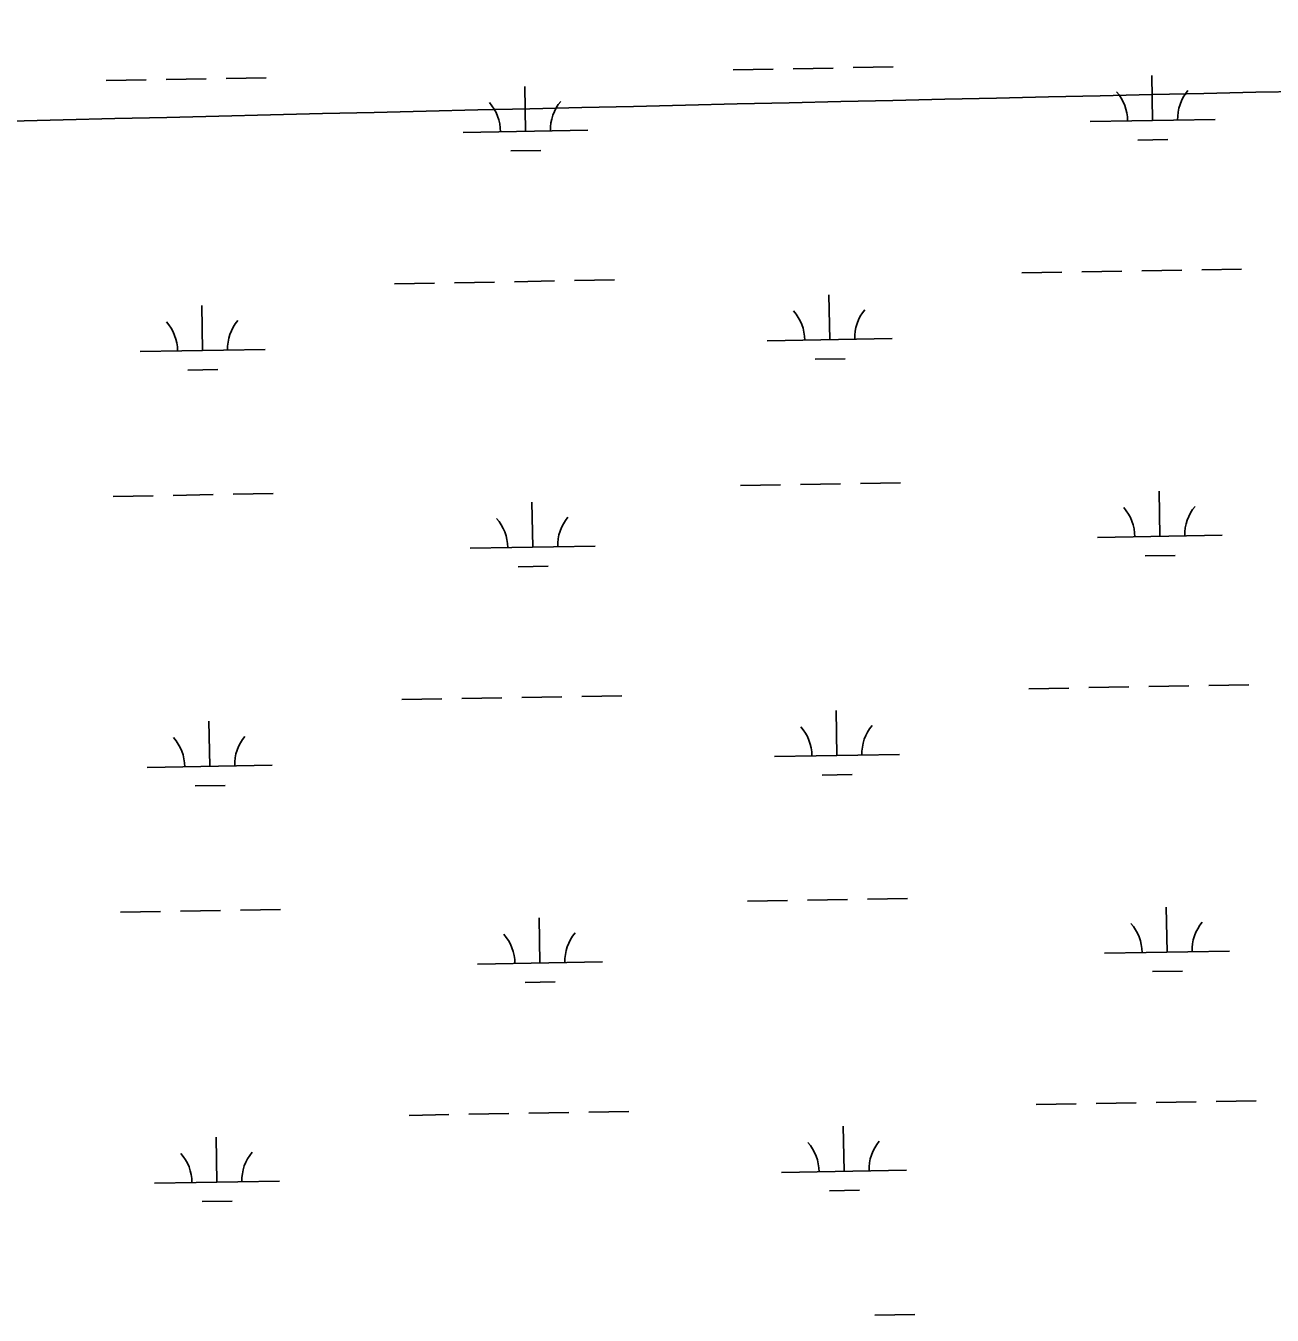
# Model space of a CAD drawing. Extents: x 3892998 to 3931244, y 278583 to 304547.
# Drawn here: x 3925083 to 3926081, y 295672 to 296704 of the extents above; entities that cross this region are included whole.
import ezdxf

# ---------------------------------------------------------------- set-up
doc = ezdxf.new("R2010")
doc.units = 0
for name, color, linetype in [('V-GRID-MAJR', 7, 'Continuous'), ('V-RIVR-EDGE', 7, 'Continuous'), ('V-WETL-SWMP', 7, 'Continuous')]:
    doc.layers.add(name, color=color, linetype=linetype)

msp = doc.modelspace()

# ---------------------------------------------------------------- linework, layer by layer
at = {"layer": 'V-GRID-MAJR'}
msp.add_spline([(3897060.6180000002, 296135.19), (3902372.4110000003, 296225.205), (3907684.191, 296315.993), (3912995.9590000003, 296407.553), (3918307.7120000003, 296499.886), (3923619.453, 296592.991), (3928931.179, 296686.869), (3928931.18, 296686.869)], degree=3, dxfattribs=at)
at = {"layer": 'V-RIVR-EDGE'}
msp.add_spline([(3925897.206249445, 294582.4992588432), (3925913.9152477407, 294580.4037456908), (3925922.2644914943, 294578.2944855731), (3925928.518247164, 294573.40558721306), (3925930.216572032, 294556.34436657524), (3925933.3434498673, 294553.89991739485), (3925940.3037352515, 294553.1865016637), (3925963.655723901, 294564.9642429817), (3925970.2825417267, 294570.1693938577), (3925973.0948885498, 294581.30171886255), (3925976.945511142, 294589.99475919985), (3925986.0133351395, 294596.9343865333), (3925996.8208001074, 294603.5216097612), (3926029.9230414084, 294616.6676513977), (3926055.7057072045, 294626.00266504), (3926078.7018487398, 294634.6483640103), (3926102.752620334, 294647.4686848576), (3926119.1477666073, 294661.3522432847), (3926128.2207551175, 294670.3804726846), (3926136.248581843, 294679.0631839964), (3926183.3385325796, 294717.9342210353), (3926211.2295977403, 294735.2703780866), (3926251.6884268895, 294767.19576252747), (3926292.88477283, 294815.8282419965), (3926315.247548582, 294849.8869876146), (3926347.460424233, 294925.6936735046), (3926356.5971084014, 294960.4813283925), (3926364.3104041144, 294982.740813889), (3926371.3068410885, 294996.6476126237), (3926382.5045832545, 295020.29089197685), (3926393.0147322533, 295047.41689627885), (3926403.255109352, 295106.2208926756), (3926404.058043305, 295149.38361388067), (3926391.6452146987, 295197.4524484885), (3926378.481097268, 295223.24458255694), (3926363.205998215, 295239.9912721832), (3926338.859632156, 295248.40593309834), (3926316.5949821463, 295254.0306267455), (3926285.9569873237, 295252.0177708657), (3926228.8151642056, 295230.5767128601), (3926165.3989273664, 295205.67014494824), (3926115.9290838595, 295189.7797559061), (3926109.66327766, 295189.7952494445), (3926097.838194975, 295194.00171915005), (3926097.15576632, 295199.5730461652), (3926097.178145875, 295208.6236551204), (3926104.869062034, 295221.8325316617), (3926105.596249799, 295234.36242255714), (3926105.6134648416, 295241.3244294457), (3926108.430976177, 295254.5453565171), (3926116.113284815, 295264.273229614), (3926128.6758842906, 295276.77385493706), (3926142.6326066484, 295289.9672379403), (3926154.5110559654, 295307.34298958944), (3926160.10648404, 295317.7722278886), (3926160.125420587, 295325.4304354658), (3926155.9860895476, 295340.7571796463), (3926155.9998615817, 295346.3267851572), (3926162.975640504, 295351.87917562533), (3926172.050350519, 295361.6036057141), (3926179.7429881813, 295375.5086829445), (3926177.687094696, 295388.7416605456), (3926170.066760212, 295404.07701224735), (3926169.399825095, 295415.9141454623), (3926170.8094415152, 295422.8727093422), (3926185.4572000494, 295433.97576877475), (3926194.5078090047, 295433.9533892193), (3926208.4301012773, 295433.2227584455), (3926223.0227716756, 295422.04739583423), (3926232.0733806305, 295422.02501627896), (3926238.3443513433, 295424.0981248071), (3926248.8303992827, 295441.4773194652), (3926252.4146929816, 295483.2407532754), (3926249.728015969, 295522.9310785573), (3926249.7693320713, 295539.63989509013), (3926255.3802536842, 295556.3349395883), (3926267.968675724, 295579.2785752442), (3926284.718808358, 295595.946075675), (3926300.0489955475, 295601.47780809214), (3926316.76986261, 295606.30989681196), (3926334.173158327, 295605.5706585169), (3926347.3751488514, 295595.0949396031), (3926368.2215749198, 295579.0306786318), (3926379.350456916, 295574.82593043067), (3926388.40106587, 295574.80355087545), (3926397.460282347, 295578.2621747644), (3926408.6184299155, 295585.8928382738), (3926425.341018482, 295591.42112768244), (3926451.1297095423, 295603.1928437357), (3926460.883405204, 295605.9535454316), (3926471.3264155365, 295605.92772286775), (3926494.9834669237, 295600.2995862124), (3926513.0709128, 295594.685221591), (3926531.8614453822, 295591.85393822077), (3926548.5823124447, 295596.6860269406), (3926568.081096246, 295598.7264268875), (3926588.2605871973, 295594.49929913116), (3926605.6466678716, 295586.79805394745), (3926618.1610652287, 295579.80505998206), (3926630.687513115, 295577.6854708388), (3926644.613248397, 295578.34724144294), (3926673.1798561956, 295587.32726872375), (3926701.7412994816, 295594.21869393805), (3926733.8009612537, 295608.0635185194), (3926772.824351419, 295622.58732874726), (3926811.148097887, 295635.72045910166), (3926843.19570913, 295644.6918788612), (3926857.1300519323, 295648.83465290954), (3926886.4100754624, 295664.77496557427), (3926908.743585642, 295686.9982994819), (3926940.8703860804, 295727.99495092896), (3926966.0248506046, 295764.83161328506), (3926992.6422981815, 295830.20906087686), (3926998.3117509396, 295870.5749287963), (3926997.758435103, 295928.36130747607), (3926993.667306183, 295963.18167094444), (3926993.0279151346, 295986.1580151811), (3926993.100218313, 296015.39844411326), (3926991.7284749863, 296023.75629538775), (3926988.2681295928, 296032.1193111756), (3926981.325059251, 296039.7947337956), (3926979.9498729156, 296046.7601836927), (3926975.14360676, 296073.9240610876), (3926971.0111617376, 296092.0356080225), (3926971.0318197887, 296100.3900162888), (3926987.144282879, 296140.7300616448), (3927002.58464634, 296190.81863814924), (3927009.631006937, 296224.91525686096), (3927006.198205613, 296244.4174836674), (3926994.4867422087, 296294.5731988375), (3926973.0560132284, 296355.8922260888), (3926970.3245771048, 296377.4813334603), (3926973.1541389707, 296395.57566535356), (3926999.673460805, 296421.26967367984), (3927053.4255202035, 296479.6179757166), (3927066.003613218, 296498.3844072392), (3927075.827890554, 296529.68933717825), (3927080.0791193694, 296559.61563777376), (3927076.6841911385, 296594.4342797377), (3927076.730671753, 296613.23169833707), (3927085.1126240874, 296624.3502513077), (3927117.180893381, 296641.67607933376), (3927144.3946944, 296666.67216546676), (3927168.163643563, 296706.29707358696), (3927187.7794896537, 296755.67912037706), (3927191.965301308, 296759.1497947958), (3927205.2068864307, 296764.686691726), (3927213.5612946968, 296764.66603367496), (3927217.7126762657, 296754.2126943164), (3927215.5431635, 296721.4964264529), (3927224.554177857, 296705.46143105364), (3927234.9885806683, 296701.9546050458), (3927250.999475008, 296701.2188097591), (3927274.6892349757, 296708.818486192), (3927291.398051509, 296708.77717008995), (3927298.3411218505, 296701.1017474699), (3927306.5096076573, 296625.8914150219), (3927325.21922954, 296590.3386992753), (3927341.185364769, 296571.5016860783), (3927350.908073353, 296561.7307753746), (3927366.2193239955, 296559.6043002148), (3927404.512083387, 296560.2058181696), (3927418.43437566, 296559.4751873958), (3927444.8607362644, 296547.57435852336), (3927485.209389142, 296534.9428988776), (3927540.8469131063, 296511.1343551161), (3927574.2335590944, 296498.52011051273), (3927596.491323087, 296490.11061411), (3927613.908390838, 296494.94098132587), (3927623.675858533, 296503.2712885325), (3927634.8236770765, 296506.7247479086), (3927659.890344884, 296508.0551751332), (3927694.03344421, 296519.8062331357), (3927717.7541912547, 296539.9375219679), (3927741.4869888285, 296564.94221562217), (3927767.366919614, 296613.61256818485), (3927782.795232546, 296658.8277398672), (3927784.99228938, 296702.6832187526), (3927803.929149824, 296759.0289939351), (3927831.2376335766, 296822.31611795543), (3927868.2894839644, 296884.18673953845), (3927898.9791239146, 296907.0856160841), (3927950.554784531, 296929.93284750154), (3928022.352973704, 296965.95796838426), (3928043.2889179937, 296986.0961432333), (3928054.4883816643, 297010.4356232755), (3928069.241151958, 297064.00692472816), (3928074.24022659, 297114.81752448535), (3928070.810868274, 297135.7121526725), (3928049.369810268, 297192.8539757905), (3928004.340561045, 297283.4719631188), (3927984.205829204, 297305.80030878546)], degree=3, dxfattribs=at)
at = {"layer": 'V-WETL-SWMP'}
for p, q in [((3925243.7126268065, 296661.3943500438), (3925275.7078336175, 296661.94819218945)), ((3925649.559827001, 296668.4196299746), (3925681.5550338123, 296668.97347212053)), ((3925697.5526372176, 296669.250393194), (3925729.5478440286, 296669.80423533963)), ((3925745.545447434, 296670.08115641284), (3925777.540654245, 296670.63499855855)), ((3925985.1572620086, 296627.7919195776), (3925984.534189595, 296663.7865272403)), ((3925147.7270063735, 296659.73282360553), (3925179.7222131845, 296660.2866657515)), ((3925195.7198165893, 296660.5635868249), (3925227.7150234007, 296661.1174289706)), ((3925483.3244413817, 296619.1051132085), (3925482.701368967, 296655.0997208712)), ((3925935.164751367, 296626.9265412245), (3926035.149772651, 296628.6572979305)), ((3925433.3319307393, 296618.2397348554), (3925533.3169520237, 296619.9704915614)), ((3925973.426132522, 296612.1555401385), (3925997.42253763, 296612.5709217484)), ((3925471.5933118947, 296603.46873376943), (3925495.5897170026, 296603.88411537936)), ((3925928.4002129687, 296506.72045819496), (3925960.3954197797, 296507.27430034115)), ((3925976.393023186, 296507.5512214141), (3926008.388229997, 296508.10506356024)), ((3926024.3858334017, 296508.3819846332), (3926056.381040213, 296508.9358267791)), ((3925378.5745821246, 296497.20288860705), (3925410.5697889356, 296497.7567307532)), ((3925426.567392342, 296498.0336518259), (3925458.562599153, 296498.5874939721)), ((3925474.5602025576, 296498.864415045), (3925506.5554093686, 296499.4182571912)), ((3925522.5530127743, 296499.69517826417), (3925554.5482195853, 296500.24902041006)), ((3925880.407402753, 296505.8896949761), (3925912.402609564, 296506.4435371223)), ((3925726.7167792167, 296452.47968406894), (3925726.0937068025, 296488.47429173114)), ((3925224.883958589, 296443.79287769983), (3925224.2608861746, 296479.78748536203)), ((3925676.7242685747, 296451.61430571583), (3925776.709289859, 296453.34506242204)), ((3925174.8914479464, 296442.9274993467), (3925274.8764692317, 296444.658256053)), ((3925714.9856497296, 296436.8433046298), (3925738.9820548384, 296437.2586862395)), ((3925213.1528291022, 296428.15649826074), (3925237.14923421, 296428.57187987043)), ((3925655.3176218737, 296335.79446041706), (3925687.3128286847, 296336.34830256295)), ((3925703.31043209, 296336.6252236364), (3925735.305638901, 296337.17906578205)), ((3925751.3032423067, 296337.45598685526), (3925783.2984491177, 296338.009829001)), ((3925153.484801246, 296327.10765404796), (3925185.480008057, 296327.6614961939)), ((3925201.477611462, 296327.93841726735), (3925233.4728182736, 296328.492259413)), ((3925249.470421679, 296328.7691804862), (3925281.4656284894, 296329.32302263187)), ((3925489.0822362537, 296286.47994365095), (3925488.4591638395, 296322.4745513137)), ((3925990.9150568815, 296295.16675002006), (3925990.291984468, 296331.1613576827)), ((3925940.92254624, 296294.3013716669), (3926040.9075675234, 296296.0321283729)), ((3925439.0897256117, 296285.61456529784), (3925539.074746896, 296287.3453220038)), ((3925477.3511067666, 296270.84356421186), (3925501.3475118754, 296271.2589458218)), ((3925979.183927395, 296279.5303705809), (3926003.1803325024, 296279.94575219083)), ((3925480.3179974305, 296166.23924548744), (3925512.3132042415, 296166.7930876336)), ((3925528.3108076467, 296167.0700087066), (3925560.3060144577, 296167.6238508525)), ((3925886.1651976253, 296173.2645254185), (3925918.1604044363, 296173.8183675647)), ((3925934.1580078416, 296174.0952886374), (3925966.1532146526, 296174.64913078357)), ((3925982.1508180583, 296174.92605185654), (3926014.146024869, 296175.47989400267)), ((3926030.1436282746, 296175.75681507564), (3926062.138835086, 296176.31065722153)), ((3925384.3323769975, 296164.57771904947), (3925416.3275838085, 296165.1315611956)), ((3925432.325187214, 296165.40848226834), (3925464.3203940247, 296165.9623244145)), ((3925230.641753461, 296111.1677081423), (3925230.0186810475, 296147.1623158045)), ((3925732.474574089, 296119.85451451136), (3925731.851501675, 296155.84912217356)), ((3925682.482063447, 296118.98913615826), (3925782.4670847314, 296120.71989286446)), ((3925180.6492428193, 296110.30232978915), (3925280.634264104, 296112.0330864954)), ((3925218.910623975, 296095.53132870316), (3925242.907029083, 296095.94671031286)), ((3925720.743444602, 296104.2181350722), (3925744.7398497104, 296104.6335166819)), ((3925661.0754167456, 296003.1692908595), (3925693.070623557, 296003.7231330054)), ((3925709.0682269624, 296004.0000540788), (3925741.0634337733, 296004.55389622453)), ((3925757.061037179, 296004.8308172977), (3925789.05624399, 296005.3846594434)), ((3925159.2425961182, 295994.4824844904), (3925191.237802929, 295995.0363266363)), ((3925207.2354063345, 295995.31324770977), (3925239.230613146, 295995.8670898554)), ((3925255.228216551, 295996.14401092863), (3925287.223423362, 295996.6978530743)), ((3925996.672851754, 295962.5415804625), (3925996.0497793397, 295998.53618812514)), ((3925494.840031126, 295953.8547740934), (3925494.216958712, 295989.8493817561)), ((3925946.6803411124, 295961.6762021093), (3926046.665362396, 295963.40695881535)), ((3925444.847520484, 295952.98939574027), (3925544.832541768, 295954.7201524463)), ((3925984.9417222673, 295946.9052010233), (3926008.9381273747, 295947.32058263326)), ((3925483.108901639, 295938.2183946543), (3925507.1053067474, 295938.6337762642)), ((3925891.9229924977, 295840.63935586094), (3925923.9181993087, 295841.1931980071)), ((3925939.915802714, 295841.4701190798), (3925971.911009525, 295842.023961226)), ((3925987.90861293, 295842.30088229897), (3926019.903819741, 295842.8547244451)), ((3926035.901423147, 295843.13164551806), (3926067.8966299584, 295843.685487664)), ((3925390.09017187, 295831.9525494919), (3925422.085378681, 295832.5063916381)), ((3925438.082982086, 295832.78331271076), (3925470.078188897, 295833.33715485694)), ((3925486.075792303, 295833.61407592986), (3925518.070999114, 295834.16791807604)), ((3925534.068602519, 295834.444839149), (3925566.06380933, 295834.9986812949)), ((3925738.2323689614, 295787.2293449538), (3925737.6092965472, 295823.223952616)), ((3925236.3995483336, 295778.54253858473), (3925235.77647592, 295814.53714624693)), ((3925688.2398583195, 295786.3639666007), (3925788.224879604, 295788.0947233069)), ((3925186.4070376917, 295777.6771602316), (3925286.3920589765, 295779.40791693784)), ((3925726.5012394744, 295771.5929655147), (3925750.4976445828, 295772.0083471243)), ((3925224.668418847, 295762.9061591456), (3925248.664823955, 295763.3215407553)), ((3925762.8188320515, 295672.2056477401), (3925794.8140388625, 295672.7594898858))]:
    msp.add_line(p, q, dxfattribs=at)
for centre, radius, start, end in [((3926040.383705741, 296629.2227724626), 35.246287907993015, 140.21987699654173, 181.76353532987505), ((3925428.081562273, 296618.62372445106), 35.24628790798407, 0.21988000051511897, 41.76353833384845), ((3925538.550885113, 296620.53596609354), 35.246287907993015, 140.21987699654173, 181.76353532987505), ((3925929.9143829, 296627.31053082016), 35.24628790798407, 0.21988000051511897, 41.76353833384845), ((3925781.9432229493, 296453.91053695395), 35.246287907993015, 140.21987699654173, 181.76353532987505), ((3925169.641079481, 296443.3114889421), 35.24628790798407, 0.21988000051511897, 41.76353833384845), ((3925280.110402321, 296445.22373058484), 35.246287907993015, 140.21987699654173, 181.76353532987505), ((3925671.4739001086, 296451.99829531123), 35.24628790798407, 0.21988000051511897, 41.76353833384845), ((3925935.672177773, 296294.6853612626), 35.24628790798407, 0.21988000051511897, 41.76353833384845), ((3926046.141500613, 296296.59760290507), 35.246287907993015, 140.21987699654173, 181.76353532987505), ((3925433.8393571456, 296285.9985548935), 35.24628790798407, 0.21988000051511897, 41.76353833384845), ((3925544.308679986, 296287.91079653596), 35.246287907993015, 140.21987699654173, 181.76353532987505), ((3925677.231694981, 296119.37312575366), 35.24628790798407, 0.21988000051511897, 41.76353833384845), ((3925787.701017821, 296121.28536739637), 35.246287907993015, 140.21987699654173, 181.76353532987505), ((3925175.3988743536, 296110.6863193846), 35.24628790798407, 0.21988000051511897, 41.76353833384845), ((3925285.868197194, 296112.5985610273), 35.246287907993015, 140.21987699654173, 181.76353532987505), ((3925941.4299726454, 295962.060191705), 35.24628790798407, 0.21988000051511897, 41.76353833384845), ((3926051.8992954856, 295963.9724333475), 35.246287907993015, 140.21987699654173, 181.76353532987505), ((3925439.5971520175, 295953.3733853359), 35.24628790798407, 0.21988000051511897, 41.76353833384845), ((3925550.0664748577, 295955.2856269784), 35.246287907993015, 140.21987699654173, 181.76353532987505), ((3925682.9894898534, 295786.7479561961), 35.24628790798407, 0.21988000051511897, 41.76353833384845), ((3925793.4588126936, 295788.6601978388), 35.246287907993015, 140.21987699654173, 181.76353532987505), ((3925181.1566692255, 295778.06114982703), 35.24628790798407, 0.21988000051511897, 41.76353833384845), ((3925291.6259920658, 295779.97339146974), 35.246287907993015, 140.21987699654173, 181.76353532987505)]:
    msp.add_arc(centre, radius, start, end, dxfattribs=at)

doc.saveas('drawing.dxf')
